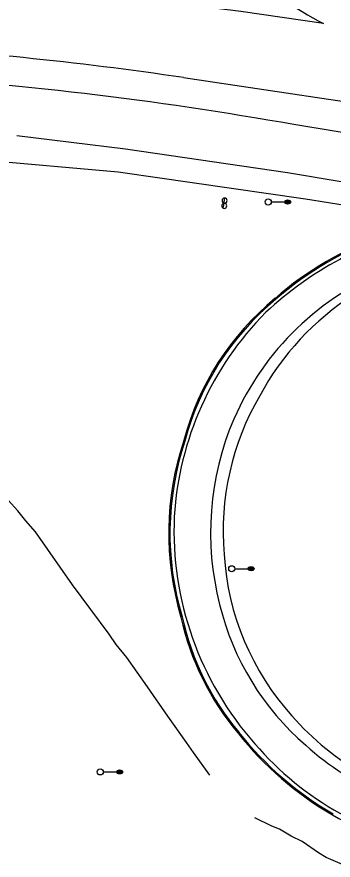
# Model space of a CAD drawing. Extents: x 2145380 to 2157287, y 139568 to 149130.
# Drawn here: x 2150354.9 to 2150509.8, y 142683.3 to 143097.1 of the extents above; entities that cross this region are included whole.
import ezdxf

# ---------------------------------------------------------------- set-up
doc = ezdxf.new("R2010")
doc.units = 0
for name, color, linetype in [('PR_PREVIOUSLY CONSTRUCTED', 7, 'Continuous'), ('TOPO_Asphalt', 7, 'Continuous'), ('TOPO_Curb Back', 7, 'Continuous'), ('TOPO_Flowline', 7, 'Continuous'), ('TOPO_Light Pole', 7, 'Continuous'), ('TOPO_Misc', 7, 'Continuous'), ('TOPO_Sign', 7, 'Continuous')]:
    doc.layers.add(name, color=color, linetype=linetype)

# ---------------------------------------------------------------- blocks, each defined once
blk = doc.blocks.new('LP')
at = {"layer": 'TOPO_Light Pole'}
blk.add_line((3.8, 0), (20.3, 0), dxfattribs=at)
for points in [[(20.3, 0), (27.9, 0)], [(20.3, 0), (23.5, 0)], [(20.8, 1.3), (27.4, 1.3)], [(20.8, 1.3), (23.5, 1.3)], [(23.7, 1.3), (27.4, 1.3)], [(23.7, 0), (27.9, 0)], [(20.8, -1.3), (27.4, -1.3)], [(20.8, -1.3), (23.5, -1.3)], [(23.7, -1.3), (27.4, -1.3)]]:
    blk.add_lwpolyline(points, dxfattribs=at)
blk.add_circle((0, 0), 3.81, dxfattribs=at)
blk.add_ellipse((24.1, 0), major_axis=(3.81, 0), ratio=0.666667, dxfattribs=at)
blk = doc.blocks.new('POST')
at = {"layer": 'TOPO_Misc'}
for start, end in [(90, 180), (180, 270), (360, 90), (270, 0)]:
    blk.add_arc((0, 0), 3.16, start, end, dxfattribs=at)

msp = doc.modelspace()

# ---------------------------------------------------------------- linework, layer by layer
at = {"layer": 'PR_PREVIOUSLY CONSTRUCTED'}
for radius in [1173.92, 1169.92]:
    msp.add_arc((2149618.96, 141712.09), radius, 25.75878, 56.56435, dxfattribs=at)
at = {"layer": 'TOPO_Asphalt'}
for points in [[(2150505.2, 143093.77), (2150464.64, 143099.74), (2150387.88, 143109.3), (2150278.64, 143118.36)], [(2150436.47, 143067.28), (2150515.2, 143055.55), (2151174.97, 142945.21), (2151211.43, 142940.13), (2151259.94, 142934.86), (2151300.52, 142931.17), (2151355.41, 142927.31), (2151405.3, 142925.05), (2151475.72, 142923.75), (2151543.63, 142923.74), (2151549.5, 142923.82)], [(2151177.21, 142930.58), (2150490.56, 143044.2)], [(2150354.92, 143038.82), (2150408.11, 143032.32), (2150487.54, 143020.67), (2150565.32, 143007.54), (2150592.65, 143002.93), (2150566.64, 142997.91), (2150554.52, 142994.44)], [(2150273.5, 143029.87), (2150337.92, 143026.89), (2150404.55, 143020.99), (2150496.24, 143007.74), (2150554.56, 142998.37)]]:
    msp.add_lwpolyline(points, dxfattribs=at)
for centre, radius, start, end in [((2150556.26, 143197.87), 115.94, 220.1535, 243.8747), ((2150175.93, 141292.72), 1793.59, 81.64732, 86.69795), ((2150174.9, 141271.31), 1800.77, 79.9044, 86.50291), ((2150599.63, 142819.4), 180.75, 104.4519, 132.7595), ((2150589.37, 142843.64), 139.89, 111.6961, 156.3931), ((2150592.03, 142847.64), 134.14, 122.5623, 151.723), ((2150587.47, 142842.44), 155.72, 135.231, 176.5479), ((2150588.14, 142844.75), 132.16, 149.8214, 184.9576), ((2150591.19, 142844.02), 141.41, 156.8318, 194.4709), ((2150590.06, 142845.07), 158.17, 177.5547, 221.4347), ((2150585.53, 142840.84), 129.27, 183.3335, 222.1268), ((2150583.39, 142840.18), 132.91, 193.7077, 229.1294), ((2150589.68, 142840.93), 132.44, 220.9489, 260.8565), ((2150589.56, 142842.05), 155.81, 220.7232, 260.5397), ((2150590.41, 142843.4), 139.97, 227.8162, 265.5441)]:
    msp.add_arc(centre, radius, start, end, dxfattribs=at)
at = {"layer": 'TOPO_Curb Back'}
for centre, radius, start, end in [((2150588.89, 142836.26), 163.08, 109.3583, 131.2088), ((2150588.89, 142836.26), 162.49, 109.3629, 131.2119), ((2150567.47, 142854.52), 135.3, 129.4787, 165.1844), ((2150567.47, 142854.52), 134.7, 129.4748, 165.1925), ((2150572.76, 142843.68), 143.47, 161.5375, 196.6599), ((2150572.76, 142843.68), 142.87, 161.5297, 196.6692), ((2150564.55, 142830.66), 132.27, 192.2688, 220.0302), ((2150564.56, 142830.66), 131.67, 192.2589, 220.0342), ((2150590.88, 142846.13), 162.46, 218.2364, 239.9584), ((2150590.88, 142846.13), 161.86, 218.233, 239.9575), ((2150600.83, 142866.62), 185.19, 240.4667, 257.8208)]:
    msp.add_arc(centre, radius, start, end, dxfattribs=at)
at = {"layer": 'TOPO_Flowline'}
for points in [[(2150449.39, 142725.01), (2150441.43, 142736.18), (2150438.05, 142740.96), (2150428.88, 142753.98), (2150418.92, 142768.25), (2150408.81, 142782.77), (2150403.58, 142789.09), (2150400.1, 142794.23), (2150382.15, 142818.33), (2150364.08, 142844.32), (2150359.29, 142849.86), (2150355.4, 142854.7), (2150350.7, 142859.85)], [(2150552.26, 142653.55), (2150556.21, 142658.12), (2150557.49, 142660.1), (2150556.53, 142661.08), (2150553.84, 142662.33), (2150543.7, 142666.23), (2150541.64, 142667.07), (2150535.04, 142670.7), (2150531.13, 142672.91), (2150524.9, 142676.6), (2150520.96, 142678.45), (2150512.11, 142682.11), (2150506.39, 142684.67), (2150502.71, 142686.81), (2150494.64, 142692.51), (2150489.35, 142695.11), (2150483.58, 142698.52), (2150479.84, 142699.95), (2150471.45, 142704.12)]]:
    msp.add_lwpolyline(points, dxfattribs=at)
at = {"layer": 'TOPO_Sign'}
msp.add_lwpolyline([(2150456.2, 143003.7), (2150456.81, 143008.34)], dxfattribs=at)

# ---------------------------------------------------------------- block references
at = {"layer": 'TOPO_Light Pole', "xscale": 0.39370000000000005, "yscale": 0.3937000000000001}
for p in [(2150478.04, 143006.23), (2150460.2, 142826.27), (2150395.73, 142726.58)]:
    msp.add_blockref('LP', p, dxfattribs=at)
at = {"layer": 'TOPO_Misc', "xscale": 0.39370000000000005, "yscale": 0.3937000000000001}
for p in [(2150456.55, 143004.33), (2150456.7, 143006.92)]:
    msp.add_blockref('POST', p, dxfattribs=at)

doc.saveas('drawing.dxf')
